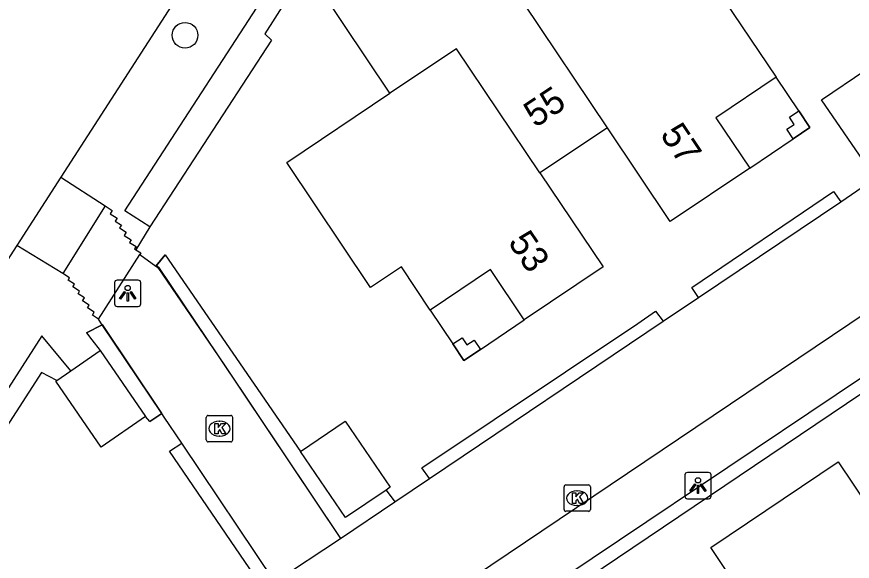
# Model space of a CAD drawing. Extents: x 158797 to 159887, y 384318 to 385255.
# Drawn here: x 158964.55 to 158996.31, y 384731.96 to 384752.65 of the extents above; entities that cross this region are included whole.
import ezdxf

# ---------------------------------------------------------------- set-up
doc = ezdxf.new("R2010")
doc.units = 0
for name, color, linetype in [('IMGEO_Berm_groen', 7, 'Continuous'), ('IMGEO_Boom', 7, 'Continuous'), ('IMGEO_Groenvoorziening', 7, 'Continuous'), ('IMGEO_Haag', 7, 'Continuous'), ('IMGEO_Kolk', 7, 'Continuous'), ('IMGEO_Lichtpunt', 7, 'Continuous'), ('IMGEO_Pand', 7, 'Continuous'), ('IMGEO_Pand_nummerreeks', 7, 'Continuous'), ('IMGEO_Pand_overbouw', 7, 'Continuous'), ('IMGEO_Rijbaan_lokaal_open', 7, 'Continuous'), ('IMGEO_Voetpad_op_trap', 7, 'Continuous'), ('IMGEO_Voetpad_open', 7, 'Continuous')]:
    doc.layers.add(name, color=color, linetype=linetype)

msp = doc.modelspace()

# ---------------------------------------------------------------- linework, layer by layer
at = {"layer": 'IMGEO_Berm_groen'}
for points in [[(158969.613, 384744.674), (158969.085, 384743.798)], [(158967.208, 384740.637), (158967.804, 384740.951)]]:
    msp.add_lwpolyline(points, dxfattribs=at)
at = {"layer": 'IMGEO_Boom'}
msp.add_circle((158970.95, 384751.944), 0.489, dxfattribs=at)
at = {"layer": 'IMGEO_Groenvoorziening'}
for points in [[(158969.843, 384743.174), (158970.199, 384743.605)], [(158970.064, 384737.583), (158969.607, 384737.269)]]:
    msp.add_lwpolyline(points, dxfattribs=at)
at = {"layer": 'IMGEO_Haag'}
for points in [[(158969.613, 384744.674), (158968.659, 384745.281), (158981.302, 384764.74)], [(158982.328, 384764.124), (158977.452, 384756.727), (158977.111, 384756.914), (158973.976, 384752.006), (158974.239, 384751.755), (158969.613, 384744.674)], [(158990.466, 384741.99), (158990.208, 384742.368), (158995.594, 384746.008), (158995.868, 384745.624)], [(158970.199, 384743.605), (158969.865, 384743.2), (158969.938, 384743.142), (158972.205, 384739.764)], [(158970.199, 384743.605), (158975.343, 384736.131)], [(158980.241, 384735.112), (158979.951, 384735.508), (158988.159, 384740.993), (158988.827, 384741.466), (158989.119, 384741.084)], [(158967.804, 384740.951), (158967.208, 384740.637)], [(158970.064, 384737.583), (158970.069, 384737.587), (158967.811, 384740.955), (158967.804, 384740.951)], [(158967.208, 384740.637), (158967.413, 384740.372), (158967.726, 384739.967)], [(158966.613, 384739.202), (158965.512, 384740.522), (158941.142, 384702.551), (158952.786, 384686.235), (158953.822, 384686.947)], [(158972.205, 384739.764), (158976.856, 384732.835)], [(158998.381, 384739.491), (158985.085, 384730.536)], [(158966.078, 384738.835), (158965.491, 384739.134), (158959.225, 384729.429), (158959.613, 384729.029), (158955.43, 384722.46), (158949.45, 384713.078), (158942.598, 384702.871), (158948.229, 384695.075)], [(158969.607, 384737.269), (158969.444, 384737.465)], [(158969.607, 384737.269), (158970.064, 384737.583)], [(158976.839, 384727.49), (158976.438, 384727.247), (158970.354, 384736.15), (158970.832, 384736.449)], [(158978.592, 384734.67), (158978.918, 384734.222)]]:
    msp.add_lwpolyline(points, dxfattribs=at)
at = {"layer": 'IMGEO_Kolk'}
for p, q in [((158971.833, 384737.502), (158972.685, 384737.502)), ((158971.758, 384736.576), (158971.758, 384737.428)), ((158972.246, 384737.282), (158972.271, 384737.282)), ((158972.759, 384737.428), (158972.759, 384736.576)), ((158972.685, 384736.502), (158971.833, 384736.502)), ((158972.269, 384736.722), (158972.244, 384736.722)), ((158985.351, 384733.936), (158985.351, 384734.788)), ((158985.426, 384734.862), (158986.278, 384734.862)), ((158985.839, 384734.642), (158985.864, 384734.642)), ((158986.352, 384734.788), (158986.352, 384733.936)), ((158985.862, 384734.082), (158985.837, 384734.082)), ((158986.278, 384733.862), (158985.426, 384733.862))]:
    msp.add_line(p, q, dxfattribs=at)
for points in [[(158971.833, 384737.502), (158972.685, 384737.502)], [(158971.758, 384736.576), (158971.758, 384737.428)], [(158972.079, 384737.202), (158972.202, 384737.202), (158972.202, 384737.051), (158972.332, 384737.202), (158972.496, 384737.202), (158972.35, 384737.051), (158972.503, 384736.802), (158972.351, 384736.802), (158972.266, 384736.966), (158972.202, 384736.899), (158972.202, 384736.802), (158972.079, 384736.802), (158972.079, 384737.202)], [(158972.759, 384737.428), (158972.759, 384736.576)], [(158972.685, 384736.502), (158971.833, 384736.502)], [(158985.351, 384733.936), (158985.351, 384734.788)], [(158985.426, 384734.862), (158986.278, 384734.862)], [(158986.352, 384734.788), (158986.352, 384733.936)], [(158985.672, 384734.562), (158985.795, 384734.562), (158985.795, 384734.411), (158985.925, 384734.562), (158986.089, 384734.562), (158985.943, 384734.411), (158986.096, 384734.162), (158985.944, 384734.162), (158985.859, 384734.326), (158985.795, 384734.259), (158985.795, 384734.162), (158985.672, 384734.162), (158985.672, 384734.562)], [(158986.278, 384733.862), (158985.426, 384733.862)]]:
    msp.add_lwpolyline(points, dxfattribs=at)
for centre, start, end in [((158971.835, 384737.426), 91.552, 178.448), ((158971.835, 384737.426), 91.552, 178.448), ((158972.683, 384737.426), 1.552, 88.448), ((158972.683, 384737.426), 1.552, 88.448), ((158971.835, 384736.578), 181.552, 268.448), ((158971.835, 384736.578), 181.552, 268.448), ((158972.683, 384736.578), 271.552, 358.448), ((158972.683, 384736.578), 271.552, 358.448), ((158985.428, 384734.786), 91.552, 178.448), ((158985.428, 384734.786), 91.552, 178.448), ((158986.276, 384734.786), 1.552, 88.448), ((158986.276, 384734.786), 1.552, 88.448), ((158985.428, 384733.938), 181.552, 268.448), ((158985.428, 384733.938), 181.552, 268.448), ((158986.276, 384733.938), 271.552, 358.448), ((158986.276, 384733.938), 271.552, 358.448)]:
    msp.add_arc(centre, 0.0765, start, end, dxfattribs=at)
for centre, major_axis, ratio, start_param, end_param in [((158972.245, 384737.002), (-0.387, 0.002), 0.722429, 4.712389, 7.853982), ((158972.27, 384737.002), (-0.39, 0.002), 0.717154, 1.570796, 4.712389), ((158985.838, 384734.362), (-0.387, 0.002), 0.722429, 4.712389, 7.853982), ((158985.863, 384734.362), (-0.39, 0.002), 0.717154, 1.570796, 4.712389)]:
    msp.add_ellipse(centre, major_axis=major_axis, ratio=ratio, start_param=start_param, end_param=end_param, dxfattribs=at)
at = {"layer": 'IMGEO_Lichtpunt'}
for p, q in [((158968.272, 384742.548), (158968.272, 384741.741)), ((158968.272, 384742.548), (158968.272, 384741.741)), ((158969.174, 384742.643), (158968.366, 384742.643)), ((158969.174, 384742.643), (158968.366, 384742.643)), ((158969.268, 384741.741), (158969.268, 384742.548)), ((158969.268, 384741.741), (158969.268, 384742.548)), ((158968.366, 384741.647), (158969.174, 384741.647)), ((158968.366, 384741.647), (158969.174, 384741.647)), ((158989.944, 384735.243), (158989.944, 384734.436)), ((158989.944, 384735.243), (158989.944, 384734.436)), ((158990.846, 384735.338), (158990.038, 384735.338)), ((158990.846, 384735.338), (158990.038, 384735.338)), ((158990.94, 384734.436), (158990.94, 384735.243)), ((158990.94, 384734.436), (158990.94, 384735.243)), ((158990.038, 384734.342), (158990.846, 384734.342)), ((158990.038, 384734.342), (158990.846, 384734.342))]:
    msp.add_line(p, q, dxfattribs=at)
for points in [[(158968.646, 384742.212), (158968.685, 384742.184), (158968.497, 384741.922), (158968.459, 384741.949), (158968.646, 384742.212)], [(158968.858, 384742.184), (158968.896, 384742.211), (158969.083, 384741.949), (158969.044, 384741.921), (158968.858, 384742.184)], [(158968.748, 384742.164), (158968.795, 384742.164), (158968.795, 384741.842), (158968.748, 384741.842), (158968.748, 384742.164)], [(158990.318, 384734.907), (158990.357, 384734.879), (158990.169, 384734.617), (158990.131, 384734.644), (158990.318, 384734.907)], [(158990.42, 384734.859), (158990.467, 384734.859), (158990.467, 384734.537), (158990.42, 384734.537), (158990.42, 384734.859)], [(158990.53, 384734.879), (158990.568, 384734.906), (158990.755, 384734.644), (158990.716, 384734.616), (158990.53, 384734.879)]]:
    msp.add_lwpolyline(points, dxfattribs=at)
for centre in [(158968.771, 384742.346), (158990.443, 384735.041)]:
    msp.add_circle(centre, 0.0994, dxfattribs=at)
for centre, start, end in [((158968.366, 384742.548), 90, 180), ((158968.366, 384742.548), 90, 180), ((158969.174, 384742.548), 0, 90), ((158969.174, 384742.548), 0, 90), ((158968.366, 384741.741), 180, 270), ((158968.366, 384741.741), 180, 270), ((158969.174, 384741.741), 270, 0), ((158969.174, 384741.741), 270, 360), ((158990.038, 384735.243), 90, 180), ((158990.038, 384735.243), 90, 180), ((158990.846, 384735.243), 0, 90), ((158990.846, 384735.243), 0, 90), ((158990.038, 384734.436), 180, 270), ((158990.038, 384734.436), 180, 270), ((158990.846, 384734.436), 270, 0), ((158990.846, 384734.436), 270, 360)]:
    msp.add_arc(centre, 0.0946, start, end, dxfattribs=at)
at = {"layer": 'IMGEO_Pand'}
for points in [[(158978.735, 384749.743), (158976.11, 384753.676), (158983.77, 384758.84), (158986.413, 384754.9)], [(158986.413, 384754.9), (158989.125, 384756.725), (158993.409, 384750.354), (158991.12, 384748.815), (158992.407, 384746.902), (158989.389, 384744.872), (158987.001, 384748.433)], [(158987.001, 384748.433), (158983.83, 384753.162), (158986.413, 384754.9)], [(158984.435, 384746.724), (158981.26, 384751.436), (158978.735, 384749.743)], [(158998.525, 384748.114), (158996.856, 384746.988), (158995.142, 384749.498), (158996.826, 384750.634)], [(158984.435, 384746.724), (158986.84, 384743.155), (158983.842, 384741.135), (158982.554, 384743.048), (158980.265, 384741.509), (158979.171, 384743.155), (158977.997, 384742.368), (158974.816, 384747.115), (158978.735, 384749.743)], [(158994.271, 384749.072), (158994.695, 384748.441), (158994.064, 384748.017), (158993.823, 384748.374), (158994.098, 384748.559), (158993.914, 384748.832), (158994.271, 384749.072)], [(158987.001, 384748.433), (158984.435, 384746.724)], [(158982.172, 384740.01), (158981.542, 384739.585), (158981.121, 384740.219), (158981.481, 384740.458), (158981.662, 384740.185), (158981.932, 384740.367), (158982.172, 384740.01)], [(158966.613, 384739.202), (158967.726, 384739.967)], [(158967.726, 384739.967), (158969.444, 384737.465)], [(158966.078, 384738.835), (158966.613, 384739.202)], [(158969.444, 384737.465), (158967.76, 384736.303), (158966.036, 384738.806), (158966.078, 384738.835)], [(158975.343, 384736.131), (158977.036, 384737.285), (158978.749, 384734.777), (158978.592, 384734.67)], [(158978.592, 384734.67), (158977.05, 384733.625), (158975.343, 384736.131)], [(158992.843, 384724.915), (158991.489, 384726.935), (158990.206, 384726.066), (158988.253, 384728.972), (158991.72, 384731.305), (158990.929, 384732.482), (158995.765, 384735.737), (158998.096, 384732.273), (158999.83, 384733.44), (159001.601, 384730.81)]]:
    msp.add_lwpolyline(points, dxfattribs=at)
at = {"layer": 'IMGEO_Pand_overbouw'}
for points in [[(158992.407, 384746.902), (158994.064, 384748.017), (158994.695, 384748.441), (158994.271, 384749.072), (158993.409, 384750.354), (158991.12, 384748.815)], [(158982.172, 384740.01), (158983.842, 384741.135), (158982.554, 384743.048), (158980.265, 384741.509), (158981.121, 384740.219), (158981.542, 384739.585)]]:
    msp.add_lwpolyline(points, close=True, dxfattribs=at)
at = {"layer": 'IMGEO_Rijbaan_lokaal_open'}
for points in [[(158978.977, 384766.305), (158966.233, 384746.553)], [(159017.243, 384755.079), (159004.006, 384746.223), (158979.975, 384730.054), (158992.379, 384711.59), (159004.736, 384693.195)], [(158966.233, 384746.553), (158964.561, 384743.963)], [(158995.868, 384745.624), (158996.888, 384746.311)], [(158990.466, 384741.99), (158995.868, 384745.624)], [(158964.561, 384743.963), (158951.852, 384724.265), (158938.197, 384703.116)], [(158967.665, 384741.158), (158969.235, 384743.619)], [(158969.235, 384743.619), (158969.843, 384743.174)], [(158969.843, 384743.174), (158969.918, 384743.119), (158972.205, 384739.764)], [(158989.119, 384741.084), (158990.466, 384741.99)], [(158967.804, 384740.951), (158967.665, 384741.158)], [(158967.804, 384740.951), (158967.804, 384740.951)], [(158970.064, 384737.583), (158967.804, 384740.951)], [(158980.241, 384735.112), (158989.119, 384741.084)], [(158972.205, 384739.764), (158972.448, 384739.408), (158976.856, 384732.835)], [(158970.832, 384736.449), (158970.162, 384737.437), (158970.064, 384737.583)], [(158970.064, 384737.583), (158970.064, 384737.583)], [(158974.36, 384731.188), (158970.832, 384736.449)], [(158978.918, 384734.222), (158980.241, 384735.112)], [(158976.856, 384732.835), (158978.918, 384734.222)], [(158974.36, 384731.188), (158976.856, 384732.835)]]:
    msp.add_lwpolyline(points, dxfattribs=at)
at = {"layer": 'IMGEO_Voetpad_op_trap'}
for points in [[(158967.917, 384745.463), (158968.185, 384745.29), (158968.104, 384745.167), (158968.364, 384745.004), (158968.291, 384744.89), (158968.534, 384744.737), (158968.463, 384744.627), (158968.712, 384744.471), (158968.635, 384744.342), (158968.902, 384744.173), (158968.841, 384744.077), (158969.088, 384743.922), (158969.033, 384743.831), (158969.085, 384743.798)], [(158969.085, 384743.798), (158969.274, 384743.68), (158969.235, 384743.619)], [(158967.665, 384741.158), (158967.432, 384741.311), (158967.502, 384741.424), (158967.238, 384741.59), (158967.302, 384741.691), (158967.049, 384741.853), (158967.129, 384741.972), (158966.882, 384742.129), (158966.945, 384742.223), (158966.688, 384742.384), (158966.754, 384742.488), (158966.507, 384742.643), (158966.565, 384742.735), (158966.307, 384742.897)]]:
    msp.add_lwpolyline(points, dxfattribs=at)
at = {"layer": 'IMGEO_Voetpad_open'}
for points in [[(158966.233, 384746.553), (158967.917, 384745.463)], [(158967.917, 384745.463), (158966.307, 384742.897)], [(158966.307, 384742.897), (158964.561, 384743.963)], [(158999.813, 384741.052), (158983.341, 384730.006), (158983.146, 384728.827), (158987.486, 384722.366)]]:
    msp.add_lwpolyline(points, dxfattribs=at)

# ---------------------------------------------------------------- texts
at = {"layer": 'IMGEO_Pand_nummerreeks'}
for s, rotation, p in [('55', 33.667, (158984.259, 384748.409)), ('57', 303.8444, (158988.98, 384748.177)), ('53', 303.9762, (158983.199, 384744.085))]:
    msp.add_text(s, height=1, rotation=rotation, dxfattribs=at).set_placement(p)

doc.saveas('drawing.dxf')
